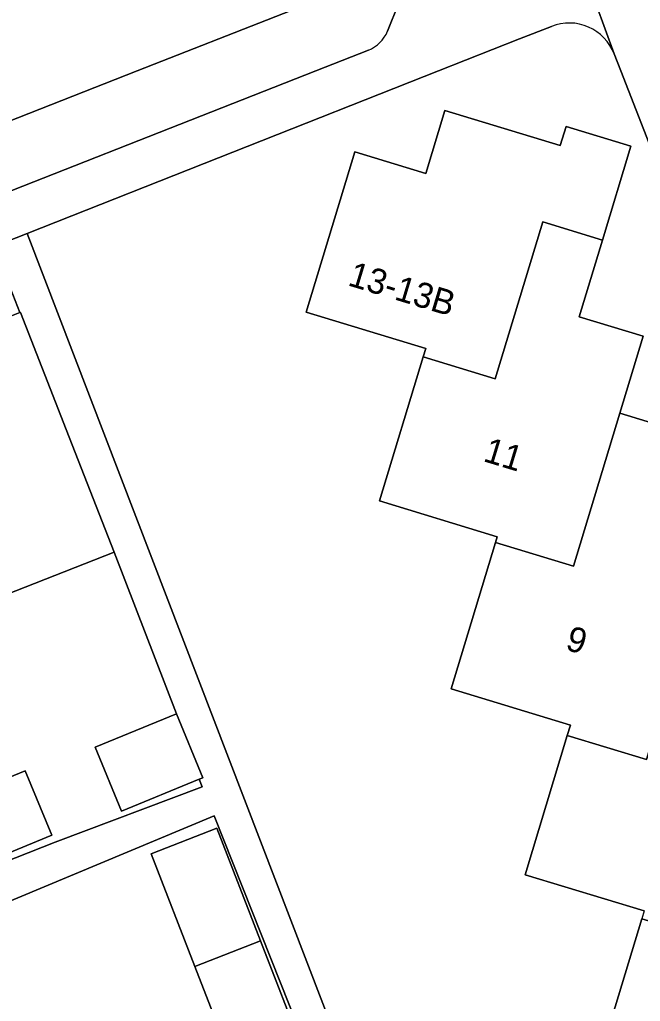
# Model space of a CAD drawing. Extents: x 159680 to 160786, y 387323 to 388340.
# Drawn here: x 160077.21 to 160101.92, y 387462.98 to 387502.04 of the extents above; entities that cross this region are included whole.
import ezdxf

# ---------------------------------------------------------------- set-up
doc = ezdxf.new("R2010")
doc.units = 0
for name, color, linetype in [('IMGEO_Erf', 7, 'Continuous'), ('IMGEO_Pand', 7, 'Continuous'), ('IMGEO_Pand_nummerreeks', 7, 'Continuous'), ('IMGEO_Parkeervlak_open', 7, 'Continuous'), ('IMGEO_Rijbaan_lokaal_open', 7, 'Continuous'), ('IMGEO_Voetpad_open', 7, 'Continuous')]:
    doc.layers.add(name, color=color, linetype=linetype)

msp = doc.modelspace()

# ---------------------------------------------------------------- linework, layer by layer
at = {"layer": 'IMGEO_Erf'}
for points in [[(160098.383, 387501.774), (160097.114, 387501.273), (160093.888, 387500), (160077.508, 387493.535), (160099.139, 387437.225), (160113.969, 387443.3), (160122.048, 387446.454)], [(160122.048, 387446.454), (160120.743, 387449.796), (160108.997, 387479.881), (160106.734, 387485.676), (160101.142, 387500), (160100.877, 387500.679)], [(160102.072, 387466.576), (160097.33, 387468.013), (160099.011, 387473.56), (160099.136, 387473.971), (160094.392, 387475.408), (160096.16, 387481.24), (160096.228, 387481.465), (160091.535, 387482.888), (160093.273, 387488.621), (160093.376, 387488.96), (160088.619, 387490.402), (160090.552, 387496.779), (160093.382, 387495.921), (160094.141, 387498.424), (160098.735, 387497.032), (160098.963, 387497.785), (160101.541, 387497.003), (160100.41, 387493.27), (160099.485, 387490.218), (160102.032, 387489.446), (160101.105, 387486.379), (160103.28, 387485.721)], [(160075.618, 387489.755), (160077.223, 387490.382), (160076.185, 387493.013)], [(160048.858, 387480.25), (160049.768, 387477.92), (160056.549, 387460.554), (160061.498, 387462.487), (160060.179, 387465.75), (160064.86, 387467.643), (160067.322, 387468.638), (160068.641, 387465.375), (160078.623, 387469.308), (160084.48, 387471.518), (160084.359, 387471.814), (160081.27, 387470.546), (160080.225, 387473.092), (160083.461, 387474.421), (160080.976, 387480.847)], [(160080.976, 387480.847), (160076.237, 387478.996)], [(160089.08, 387459.972), (160084.957, 387470.364), (160073.663, 387465.65), (160074.866, 387462.591), (160076.272, 387463.144), (160076.921, 387461.494)], [(160100.253, 387460.576), (160101.977, 387466.263)]]:
    msp.add_lwpolyline(points, dxfattribs=at)
for points in [[(160074.166, 387470.806), (160077.44, 387472.154), (160078.495, 387469.594), (160075.174, 387468.226), (160072.115, 387466.967), (160071.061, 387469.528)], [(160084.194, 387464.358), (160082.449, 387468.851), (160085.063, 387469.866), (160086.804, 387465.385), (160088.515, 387460.98), (160085.901, 387459.965)]]:
    msp.add_lwpolyline(points, close=True, dxfattribs=at)
msp.add_arc((160099.087, 387499.989), 1.918, 21.0653, 111.5266, dxfattribs=at)
at = {"layer": 'IMGEO_Pand'}
for points in [[(160098.033, 387493.99), (160100.41, 387493.27), (160101.541, 387497.003), (160098.963, 387497.785), (160098.735, 387497.032), (160094.141, 387498.424), (160093.382, 387495.921), (160090.552, 387496.779), (160088.619, 387490.402), (160093.376, 387488.96), (160093.273, 387488.621), (160096.144, 387487.752)], [(160098.033, 387493.99), (160096.144, 387487.752), (160093.273, 387488.621), (160091.535, 387482.888), (160096.228, 387481.465), (160096.16, 387481.24), (160099.264, 387480.3), (160101.105, 387486.379), (160102.032, 387489.446), (160099.485, 387490.218), (160100.41, 387493.27)], [(160079.067, 387485.735), (160077.248, 387490.392), (160077.223, 387490.382), (160075.618, 387489.755), (160075.846, 387489.172), (160072.736, 387487.958), (160076.237, 387478.996), (160080.976, 387480.847)], [(160104.094, 387478.968), (160104.961, 387481.827), (160102.341, 387482.622), (160103.28, 387485.721), (160101.105, 387486.379), (160099.264, 387480.3), (160096.16, 387481.24), (160094.392, 387475.408), (160099.136, 387473.971), (160099.011, 387473.56), (160102.168, 387472.605)], [(160107.881, 387474.446), (160105.181, 387475.264), (160106.118, 387478.354), (160104.094, 387478.968), (160102.168, 387472.605), (160099.011, 387473.56), (160097.33, 387468.013), (160102.072, 387466.576), (160101.977, 387466.263), (160105.113, 387465.314), (160107.03, 387471.638)], [(160083.461, 387474.421), (160080.225, 387473.092), (160081.27, 387470.546), (160084.359, 387471.814), (160084.507, 387471.875)], [(160078.495, 387469.594), (160077.44, 387472.154), (160074.166, 387470.806), (160075.174, 387468.226)], [(160105.113, 387465.314), (160101.977, 387466.263), (160100.253, 387460.576), (160104.963, 387459.148), (160104.911, 387458.975), (160108.031, 387458.031), (160109.9, 387464.199), (160110.781, 387467.105), (160108.083, 387467.923), (160109.026, 387471.033), (160107.03, 387471.638)], [(160084.194, 387464.358), (160086.804, 387465.385), (160085.063, 387469.866), (160082.449, 387468.851)], [(160086.804, 387465.385), (160084.194, 387464.358), (160085.901, 387459.965), (160088.515, 387460.98)]]:
    msp.add_lwpolyline(points, close=True, dxfattribs=at)
at = {"layer": 'IMGEO_Parkeervlak_open'}
for points in [[(160093.542, 387504.582), (160081.892, 387500), (160066.016, 387493.756), (160051.074, 387487.99)], [(160091.856, 387501.582), (160092.727, 387503.77)], [(160088.998, 387500), (160091.096, 387500.825)], [(160055.694, 387486.901), (160088.998, 387500)]]:
    msp.add_lwpolyline(points, dxfattribs=at)
msp.add_arc((160090.604, 387502.079), 1.347, 291.4257, 338.3476, dxfattribs=at)
at = {"layer": 'IMGEO_Rijbaan_lokaal_open'}
for points in [[(160081.892, 387500), (160093.542, 387504.582), (160095.529, 387505.363), (160096.22, 387505.635)], [(160049.582, 387487.421), (160050.92, 387487.93), (160051.074, 387487.99), (160066.016, 387493.756), (160081.892, 387500)]]:
    msp.add_lwpolyline(points, dxfattribs=at)
at = {"layer": 'IMGEO_Voetpad_open'}
for points in [[(160099.091, 387505.597), (160100.877, 387500.679), (160101.142, 387500), (160106.734, 387485.676), (160119.877, 387490.561)], [(160100.877, 387500.679), (160099.091, 387505.597)], [(160092.727, 387503.77), (160091.856, 387501.582)], [(160049.897, 387482.637), (160076.185, 387493.013), (160077.508, 387493.535), (160093.888, 387500), (160097.114, 387501.273), (160098.383, 387501.774)], [(160091.096, 387500.825), (160088.998, 387500), (160055.694, 387486.901)], [(160099.139, 387437.225), (160077.508, 387493.535), (160076.185, 387493.013), (160077.223, 387490.382), (160077.248, 387490.392), (160079.067, 387485.735), (160080.976, 387480.847), (160083.461, 387474.421), (160084.507, 387471.875), (160084.359, 387471.814), (160084.48, 387471.518), (160078.623, 387469.308), (160068.641, 387465.375), (160066.142, 387464.364), (160061.498, 387462.487)], [(160062.728, 387461.35), (160067.382, 387463.18), (160073.663, 387465.65), (160084.957, 387470.364), (160089.08, 387459.972)]]:
    msp.add_lwpolyline(points, dxfattribs=at)
for centre, radius, start, end in [((160099.087, 387499.989), 1.918, 21.0653, 111.5266), ((160090.604, 387502.079), 1.347, 291.4257, 338.3476)]:
    msp.add_arc(centre, radius, start, end, dxfattribs=at)

# ---------------------------------------------------------------- texts
at = {"layer": 'IMGEO_Pand_nummerreeks'}
for s, rotation, p in [('13-13B', 343.1379, (160090.238, 387491.478)), ('11', 343.1557, (160095.626, 387484.481)), ('9', 343.1546, (160098.896, 387476.985))]:
    msp.add_text(s, height=1, rotation=rotation, dxfattribs=at).set_placement(p)

doc.saveas('drawing.dxf')
